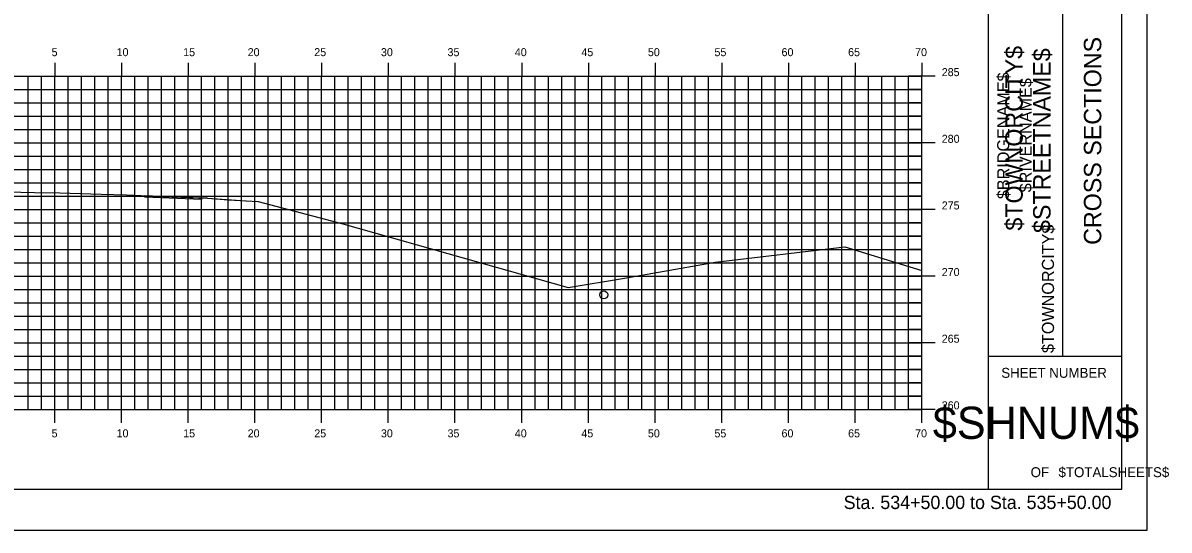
# Model space of a CAD drawing. Extents: x 1168600 to 1177589, y 610178 to 611246.
# Drawn here: x 1177281.8 to 1177367.7, y 610268.7 to 610306.8 of the extents above; entities that cross this region are included whole.
import ezdxf

# ---------------------------------------------------------------- set-up
doc = ezdxf.new("R2010")
doc.units = 0
for name, color, linetype in [('_Construction', 7, 'Continuous'), ('_Station Equation', 7, 'Continuous'), ('Clear Zone and Buffer', 7, 'Continuous'), ('D_Roadway_Edge_TW', 7, 'Continuous'), ('D_Text_Standard', 7, 'Continuous'), ('H_V ANNOTATION', 7, 'Continuous'), ('MAJOR', 7, 'Continuous'), ('MINOR', 7, 'Continuous')]:
    doc.layers.add(name, color=color, linetype=linetype)

msp = doc.modelspace()

# ---------------------------------------------------------------- linework, layer by layer
at = {"layer": '_Construction'}
for p, q in [((1177354.168, 610271.804), (1177354.168, 610376.804)), ((1177364.168, 610271.804), (1177364.168, 610376.804)), ((1177359.759, 610281.804), (1177359.759, 610316.804)), ((1177354.168, 610281.804), (1177364.168, 610281.804)), ((1177204.168, 610271.801), (1177364.168, 610271.801))]:
    msp.add_line(p, q, dxfattribs=at)
msp.add_lwpolyline([(1177196.074, 610268.742), (1177366.074, 610268.742), (1177366.074, 610378.742), (1177196.074, 610378.742)], close=True, dxfattribs=at)
at = {"layer": '_Station Equation'}
msp.add_lwpolyline([(1177279.542, 610294.159), (1177282.628, 610294.083), (1177284.542, 610294.037), (1177287.634, 610293.948), (1177289.542, 610293.894), (1177292.268, 610293.782), (1177295.597, 610293.646), (1177297.182, 610293.532), (1177299.404, 610293.388), (1177305.77, 610291.717), (1177322.651, 610286.943), (1177326.88, 610287.648), (1177333.685, 610288.857), (1177343.399, 610289.994), (1177349.168, 610288.225)], dxfattribs=at)
at = {"layer": 'Clear Zone and Buffer'}
msp.add_circle((1177325.325, 610286.393), 0.3, dxfattribs=at)
at = {"layer": 'D_Roadway_Edge_TW'}
msp.add_lwpolyline([(1177290.915, 610293.837), (1177295.597, 610293.646), (1177295.168, 610293.663), (1177295.168, 610293.538), (1177290.915, 610293.712), (1177290.915, 610293.837)], dxfattribs=at)
msp.add_lwpolyline([(1177290.915, 610293.837), (1177295.597, 610293.646), (1177295.168, 610293.663), (1177295.168, 610293.538), (1177290.915, 610293.712), (1177290.915, 610293.837)], dxfattribs=at)
at = {"layer": 'D_Text_Standard'}
msp.add_lwpolyline([(1177290.915, 610293.837), (1177291.884, 610293.798), (1177295.168, 610293.663), (1177295.168, 610293.663), (1177295.597, 610293.646), (1177295.601, 610293.645), (1177298.476, 610293.449), (1177298.477, 610293.448)], dxfattribs=at)
at = {"layer": 'MAJOR'}
for p, q in [((1177284.168, 610303.803), (1177284.168, 610302.801)), ((1177289.168, 610303.803), (1177289.168, 610302.801)), ((1177294.168, 610303.803), (1177294.168, 610302.801)), ((1177299.168, 610303.803), (1177299.168, 610302.801)), ((1177304.168, 610303.803), (1177304.168, 610302.801)), ((1177309.168, 610303.803), (1177309.168, 610302.801)), ((1177314.168, 610303.803), (1177314.168, 610302.801)), ((1177319.168, 610303.803), (1177319.168, 610302.801)), ((1177324.168, 610303.803), (1177324.168, 610302.801)), ((1177329.168, 610303.803), (1177329.168, 610302.801)), ((1177334.168, 610303.803), (1177334.168, 610302.801)), ((1177339.168, 610303.803), (1177339.168, 610302.801)), ((1177344.168, 610303.803), (1177344.168, 610302.801)), ((1177349.168, 610303.803), (1177349.168, 610302.801)), ((1177209.168, 610302.801), (1177349.168, 610302.801)), ((1177209.168, 610302.801), (1177349.168, 610302.801)), ((1177284.168, 610277.801), (1177284.168, 610302.801)), ((1177289.168, 610277.801), (1177289.168, 610302.801)), ((1177294.168, 610277.801), (1177294.168, 610302.801)), ((1177299.168, 610277.801), (1177299.168, 610302.801)), ((1177304.168, 610277.801), (1177304.168, 610302.801)), ((1177309.168, 610277.801), (1177309.168, 610302.801)), ((1177314.168, 610277.801), (1177314.168, 610302.801)), ((1177319.168, 610277.801), (1177319.168, 610302.801)), ((1177324.168, 610277.801), (1177324.168, 610302.801)), ((1177329.168, 610277.801), (1177329.168, 610302.801)), ((1177334.168, 610277.801), (1177334.168, 610302.801)), ((1177339.168, 610277.801), (1177339.168, 610302.801)), ((1177344.168, 610277.801), (1177344.168, 610302.801)), ((1177350.17, 610302.801), (1177348.166, 610302.801)), ((1177349.168, 610277.801), (1177349.168, 610302.801)), ((1177349.168, 610277.801), (1177349.168, 610302.801)), ((1177209.168, 610297.801), (1177349.168, 610297.801)), ((1177350.17, 610297.801), (1177348.166, 610297.801)), ((1177209.168, 610292.801), (1177349.168, 610292.801)), ((1177350.17, 610292.801), (1177348.166, 610292.801)), ((1177209.168, 610287.801), (1177349.168, 610287.801)), ((1177350.17, 610287.801), (1177348.166, 610287.801)), ((1177209.168, 610282.801), (1177349.168, 610282.801)), ((1177350.17, 610282.801), (1177348.166, 610282.801)), ((1177209.168, 610277.801), (1177349.168, 610277.801)), ((1177209.168, 610277.801), (1177349.168, 610277.801)), ((1177284.168, 610276.799), (1177284.168, 610277.801)), ((1177289.168, 610276.799), (1177289.168, 610277.801)), ((1177294.168, 610276.799), (1177294.168, 610277.801)), ((1177299.168, 610276.799), (1177299.168, 610277.801)), ((1177304.168, 610276.799), (1177304.168, 610277.801)), ((1177309.168, 610276.799), (1177309.168, 610277.801)), ((1177314.168, 610276.799), (1177314.168, 610277.801)), ((1177319.168, 610276.799), (1177319.168, 610277.801)), ((1177324.168, 610276.799), (1177324.168, 610277.801)), ((1177329.168, 610276.799), (1177329.168, 610277.801)), ((1177334.168, 610276.799), (1177334.168, 610277.801)), ((1177339.168, 610276.799), (1177339.168, 610277.801)), ((1177344.168, 610276.799), (1177344.168, 610277.801)), ((1177350.17, 610277.801), (1177348.166, 610277.801)), ((1177349.168, 610276.799), (1177349.168, 610277.801))]:
    msp.add_line(p, q, dxfattribs=at)
at = {"layer": 'MINOR'}
for p, q in [((1177282.168, 610277.801), (1177282.168, 610302.801)), ((1177283.168, 610277.801), (1177283.168, 610302.801)), ((1177285.168, 610277.801), (1177285.168, 610302.801)), ((1177286.168, 610277.801), (1177286.168, 610302.801)), ((1177287.168, 610277.801), (1177287.168, 610302.801)), ((1177288.168, 610277.801), (1177288.168, 610302.801)), ((1177290.168, 610277.801), (1177290.168, 610302.801)), ((1177291.168, 610277.801), (1177291.168, 610302.801)), ((1177292.168, 610277.801), (1177292.168, 610302.801)), ((1177293.168, 610277.801), (1177293.168, 610302.801)), ((1177295.168, 610277.801), (1177295.168, 610302.801)), ((1177296.168, 610277.801), (1177296.168, 610302.801)), ((1177297.168, 610277.801), (1177297.168, 610302.801)), ((1177298.168, 610277.801), (1177298.168, 610302.801)), ((1177300.168, 610277.801), (1177300.168, 610302.801)), ((1177301.168, 610277.801), (1177301.168, 610302.801)), ((1177302.168, 610277.801), (1177302.168, 610302.801)), ((1177303.168, 610277.801), (1177303.168, 610302.801)), ((1177305.168, 610277.801), (1177305.168, 610302.801)), ((1177306.168, 610277.801), (1177306.168, 610302.801)), ((1177307.168, 610277.801), (1177307.168, 610302.801)), ((1177308.168, 610277.801), (1177308.168, 610302.801)), ((1177310.168, 610277.801), (1177310.168, 610302.801)), ((1177311.168, 610277.801), (1177311.168, 610302.801)), ((1177312.168, 610277.801), (1177312.168, 610302.801)), ((1177313.168, 610277.801), (1177313.168, 610302.801)), ((1177315.168, 610277.801), (1177315.168, 610302.801)), ((1177316.168, 610277.801), (1177316.168, 610302.801)), ((1177317.168, 610277.801), (1177317.168, 610302.801)), ((1177318.168, 610277.801), (1177318.168, 610302.801)), ((1177320.168, 610277.801), (1177320.168, 610302.801)), ((1177321.168, 610277.801), (1177321.168, 610302.801)), ((1177322.168, 610277.801), (1177322.168, 610302.801)), ((1177323.168, 610277.801), (1177323.168, 610302.801)), ((1177325.168, 610277.801), (1177325.168, 610302.801)), ((1177326.168, 610277.801), (1177326.168, 610302.801)), ((1177327.168, 610277.801), (1177327.168, 610302.801)), ((1177328.168, 610277.801), (1177328.168, 610302.801)), ((1177330.168, 610277.801), (1177330.168, 610302.801)), ((1177331.168, 610277.801), (1177331.168, 610302.801)), ((1177332.168, 610277.801), (1177332.168, 610302.801)), ((1177333.168, 610277.801), (1177333.168, 610302.801)), ((1177335.168, 610277.801), (1177335.168, 610302.801)), ((1177336.168, 610277.801), (1177336.168, 610302.801)), ((1177337.168, 610277.801), (1177337.168, 610302.801)), ((1177338.168, 610277.801), (1177338.168, 610302.801)), ((1177340.168, 610277.801), (1177340.168, 610302.801)), ((1177341.168, 610277.801), (1177341.168, 610302.801)), ((1177342.168, 610277.801), (1177342.168, 610302.801)), ((1177343.168, 610277.801), (1177343.168, 610302.801)), ((1177345.168, 610277.801), (1177345.168, 610302.801)), ((1177346.168, 610277.801), (1177346.168, 610302.801)), ((1177347.168, 610277.801), (1177347.168, 610302.801)), ((1177348.168, 610277.801), (1177348.168, 610302.801)), ((1177209.168, 610301.801), (1177349.168, 610301.801)), ((1177349.168, 610301.801), (1177348.166, 610301.801)), ((1177209.168, 610300.801), (1177349.168, 610300.801)), ((1177349.168, 610300.801), (1177348.166, 610300.801)), ((1177209.168, 610299.801), (1177349.168, 610299.801)), ((1177349.168, 610299.801), (1177348.166, 610299.801)), ((1177209.168, 610298.801), (1177349.168, 610298.801)), ((1177349.168, 610298.801), (1177348.166, 610298.801)), ((1177209.168, 610296.801), (1177349.168, 610296.801)), ((1177349.168, 610296.801), (1177348.166, 610296.801)), ((1177209.168, 610295.801), (1177349.168, 610295.801)), ((1177349.168, 610295.801), (1177348.166, 610295.801)), ((1177209.168, 610294.801), (1177349.168, 610294.801)), ((1177349.168, 610294.801), (1177348.166, 610294.801)), ((1177209.168, 610293.801), (1177349.168, 610293.801)), ((1177349.168, 610293.801), (1177348.166, 610293.801)), ((1177209.168, 610291.801), (1177349.168, 610291.801)), ((1177349.168, 610291.801), (1177348.166, 610291.801)), ((1177209.168, 610290.801), (1177349.168, 610290.801)), ((1177349.168, 610290.801), (1177348.166, 610290.801)), ((1177209.168, 610289.801), (1177349.168, 610289.801)), ((1177349.168, 610289.801), (1177348.166, 610289.801)), ((1177209.168, 610288.801), (1177349.168, 610288.801)), ((1177349.168, 610288.801), (1177348.166, 610288.801)), ((1177209.168, 610286.801), (1177349.168, 610286.801)), ((1177349.168, 610286.801), (1177348.166, 610286.801)), ((1177209.168, 610285.801), (1177349.168, 610285.801)), ((1177349.168, 610285.801), (1177348.166, 610285.801)), ((1177209.168, 610284.801), (1177349.168, 610284.801)), ((1177349.168, 610284.801), (1177348.166, 610284.801)), ((1177209.168, 610283.801), (1177349.168, 610283.801)), ((1177349.168, 610283.801), (1177348.166, 610283.801)), ((1177209.168, 610281.801), (1177349.168, 610281.801)), ((1177349.168, 610281.801), (1177348.166, 610281.801)), ((1177209.168, 610280.801), (1177349.168, 610280.801)), ((1177349.168, 610280.801), (1177348.166, 610280.801)), ((1177209.168, 610279.801), (1177349.168, 610279.801)), ((1177349.168, 610279.801), (1177348.166, 610279.801)), ((1177209.168, 610278.801), (1177349.168, 610278.801)), ((1177349.168, 610278.801), (1177348.166, 610278.801))]:
    msp.add_line(p, q, dxfattribs=at)

# ---------------------------------------------------------------- texts
at = {"layer": '_Construction'}
for s, height, rotation, p in [('CROSS SECTIONS', 1.30428, 90, (1177362.633, 610290.143)), ('$TOWNORCITY$', 1.30428, 90, (1177356.74, 610291.212)), ('$STREETNAME$', 1.30428, 90, (1177358.827, 610291.032)), ('$BRIDGENAME$', 0.90716, 90, (1177355.734, 610293.572)), ('$RIVERNAME$', 0.90716, 90, (1177357.411, 610294.087)), ('$TOWNORCITY$', 0.90716, 90, (1177359.088, 610282.025)), ('SHEET NUMBER', 0.74527, 360, (1177355.133, 610280.168)), ('$SHNUM$', 2.4194, 360, (1177350.001, 610275.584)), ('OF', 0.7453, 360, (1177357.335, 610272.714)), ('$TOTALSHEETS$', 0.74527, 360, (1177359.424, 610272.714))]:
    msp.add_text(s, height=height, rotation=rotation, dxfattribs=at).set_placement(p)
at = {"layer": 'H_V ANNOTATION'}
for s, height, p in [('5', 0.6, (1177283.919, 610304.301)), ('10', 0.6, (1177288.793, 610304.301)), ('15', 0.6, (1177293.785, 610304.301)), ('20', 0.6, (1177298.622, 610304.301)), ('25', 0.6, (1177303.614, 610304.301)), ('30', 0.6, (1177308.616, 610304.301)), ('35', 0.6, (1177313.608, 610304.301)), ('40', 0.6, (1177318.654, 610304.301)), ('45', 0.6, (1177323.646, 610304.301)), ('50', 0.6, (1177328.632, 610304.301)), ('55', 0.6, (1177333.624, 610304.301)), ('60', 0.6, (1177338.654, 610304.301)), ('65', 0.6, (1177343.646, 610304.301)), ('70', 0.6, (1177348.67, 610304.301)), ('285', 0.6, (1177350.668, 610302.801)), ('280', 0.6, (1177350.668, 610297.801)), ('275', 0.6, (1177350.668, 610292.801)), ('270', 0.6, (1177350.668, 610287.801)), ('265', 0.6, (1177350.668, 610282.801)), ('260', 0.6, (1177350.668, 610277.801)), ('5', 0.6, (1177283.919, 610275.701)), ('10', 0.6, (1177288.793, 610275.701)), ('15', 0.6, (1177293.785, 610275.701)), ('20', 0.6, (1177298.622, 610275.701)), ('25', 0.6, (1177303.614, 610275.701)), ('30', 0.6, (1177308.616, 610275.701)), ('35', 0.6, (1177313.608, 610275.701)), ('40', 0.6, (1177318.654, 610275.701)), ('45', 0.6, (1177323.646, 610275.701)), ('50', 0.6, (1177328.632, 610275.701)), ('55', 0.6, (1177333.624, 610275.701)), ('60', 0.6, (1177338.654, 610275.701)), ('65', 0.6, (1177343.646, 610275.701)), ('70', 0.6, (1177348.67, 610275.701)), ('Sta. 534+50.00 to Sta. 535+50.00', 1.0002, (1177343.313, 610270.321))]:
    msp.add_text(s, height=height, dxfattribs=at).set_placement(p)

doc.saveas('drawing.dxf')
